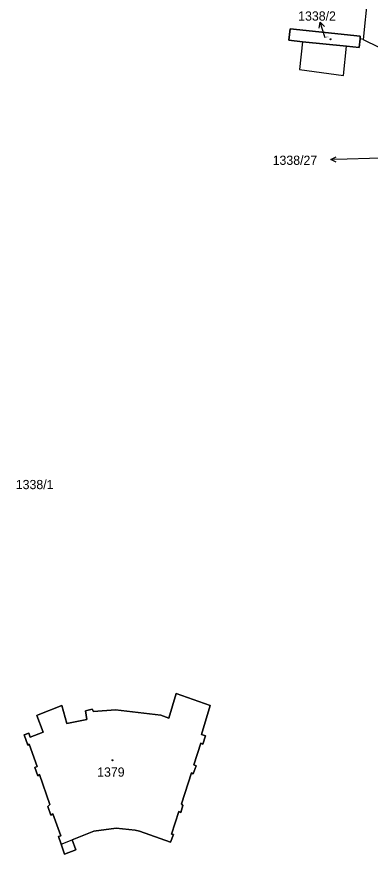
# Model space of a CAD drawing. Extents: x -598934 to -598196, y -1162208 to -1161502.
# Drawn here: x -598369.4 to -598304.2, y -1161912.4 to -1161757.9 of the extents above; entities that cross this region are included whole.
import ezdxf

# ---------------------------------------------------------------- set-up
doc = ezdxf.new("R2010")
doc.units = 0
for name, color, linetype in [('KN_CAR_KR', 7, 'Continuous'), ('KN_KULTURY', 7, 'Continuous'), ('KN_PARC_CIS_POM', 7, 'Continuous'), ('KN_PARC_CIS_POZ', 7, 'Continuous'), ('KN_PARC_CIS_STAV', 7, 'Continuous'), ('KN_PARC_PLOCHA', 7, 'Continuous'), ('PARC_C_SIPKA', 7, 'Continuous'), ('parcely_l', 7, 'Continuous')]:
    doc.layers.add(name, color=color, linetype=linetype)

msp = doc.modelspace()

# ---------------------------------------------------------------- linework, layer by layer
at = {"layer": 'KN_CAR_KR'}
for points in [[(-598304.72, -1161754.21), (-598305.52, -1161762.14)], [(-598316.73, -1161762.53), (-598317.27, -1161767.64)], [(-598305.52, -1161762.14), (-598306.09, -1161761.99)], [(-598305.52, -1161762.14), (-598299.79, -1161764.96)], [(-598309.19, -1161768.74), (-598308.63, -1161763.36)], [(-598317.27, -1161767.64), (-598309.19, -1161768.74)], [(-598361.27, -1161910.57), (-598359.21, -1161909.79)]]:
    msp.add_lwpolyline(points, dxfattribs=at)
at = {"layer": 'KN_KULTURY'}
for centre, radius in [((-598311.56, -1161762.08), 0.09), ((-598311.56, -1161762.08), 0.0398), ((-598351.8, -1161895.09), 0.09), ((-598351.8, -1161895.09), 0.0398)]:
    msp.add_circle(centre, radius, dxfattribs=at)
at = {"layer": 'KN_PARC_PLOCHA'}
for points in [[(-598306.09, -1161761.99), (-598306.31, -1161763.6), (-598308.63, -1161763.36), (-598316.73, -1161762.53), (-598319.23, -1161762.27), (-598319.01, -1161760.13), (-598306.11, -1161761.48)], [(-598306.09, -1161761.99), (-598306.11, -1161761.48), (-598319.01, -1161760.13), (-598319.23, -1161762.27), (-598316.73, -1161762.53), (-598308.63, -1161763.36), (-598306.31, -1161763.6)], [(-598333.79, -1161885), (-598335.38, -1161890.37), (-598334.65, -1161890.61), (-598335.14, -1161892.1), (-598335.47, -1161891.96), (-598336.75, -1161895.97), (-598336.37, -1161896.11), (-598336.9, -1161897.62), (-598337.19, -1161897.43), (-598339.05, -1161903.13), (-598338.8, -1161903.42), (-598339.19, -1161904.71), (-598339.53, -1161904.55), (-598340.87, -1161908.73), (-598340.53, -1161908.82), (-598341.06, -1161910.23), (-598346.79, -1161908.2), (-598347.6, -1161908.02), (-598351.09, -1161907.64), (-598355.24, -1161908.19), (-598359.21, -1161909.79), (-598358.53, -1161911.63), (-598360.63, -1161912.44), (-598361.27, -1161910.57), (-598361.77, -1161909.15), (-598361.34, -1161909.04), (-598362.78, -1161904.99), (-598363.14, -1161905.22), (-598363.72, -1161903.65), (-598363.33, -1161903.29), (-598365.23, -1161897.74), (-598365.55, -1161897.96), (-598366.13, -1161896.45), (-598365.67, -1161896.27), (-598367.15, -1161892.16), (-598367.38, -1161892.3), (-598368.08, -1161890.43), (-598367.2, -1161890.1), (-598366.95, -1161890.83), (-598364.56, -1161889.92), (-598365.71, -1161886.86), (-598365.51, -1161886.69), (-598361.13, -1161885.01), (-598360.19, -1161888.3), (-598356.51, -1161887.55), (-598356.77, -1161886), (-598355.52, -1161885.69), (-598355.31, -1161886.12), (-598351.22, -1161885.82), (-598342.85, -1161886.75), (-598341.38, -1161887.31), (-598340.02, -1161882.81)], [(-598333.79, -1161885), (-598340.02, -1161882.81), (-598341.38, -1161887.31), (-598342.85, -1161886.75), (-598351.22, -1161885.82), (-598355.31, -1161886.12), (-598355.52, -1161885.69), (-598356.77, -1161886), (-598356.51, -1161887.55), (-598360.19, -1161888.3), (-598361.13, -1161885.01), (-598365.51, -1161886.69), (-598365.71, -1161886.86), (-598364.56, -1161889.92), (-598366.95, -1161890.83), (-598367.2, -1161890.1), (-598368.08, -1161890.43), (-598367.38, -1161892.3), (-598367.15, -1161892.16), (-598365.67, -1161896.27), (-598366.13, -1161896.45), (-598365.55, -1161897.96), (-598365.23, -1161897.74), (-598363.33, -1161903.29), (-598363.72, -1161903.65), (-598363.14, -1161905.22), (-598362.78, -1161904.99), (-598361.34, -1161909.04), (-598361.77, -1161909.15), (-598361.27, -1161910.57), (-598360.63, -1161912.44), (-598358.53, -1161911.63), (-598359.21, -1161909.79), (-598355.24, -1161908.19), (-598351.09, -1161907.64), (-598347.6, -1161908.02), (-598346.79, -1161908.2), (-598341.06, -1161910.23), (-598340.53, -1161908.82), (-598340.87, -1161908.73), (-598339.53, -1161904.55), (-598339.19, -1161904.71), (-598338.8, -1161903.42), (-598339.05, -1161903.13), (-598337.19, -1161897.43), (-598336.9, -1161897.62), (-598336.37, -1161896.11), (-598336.75, -1161895.97), (-598335.47, -1161891.96), (-598335.14, -1161892.1), (-598334.65, -1161890.61), (-598335.38, -1161890.37)]]:
    msp.add_lwpolyline(points, close=True, dxfattribs=at)
at = {"layer": 'PARC_C_SIPKA'}
for points in [[(-598313.64, -1161760.03), (-598313.45, -1161758.93), (-598312.68, -1161759.74)], [(-598312.58, -1161761.8), (-598313.45, -1161758.93)], [(-598310.5, -1161784.74), (-598311.51, -1161784.26), (-598310.52, -1161783.74)], [(-598300.25, -1161783.95), (-598308.51, -1161784.18), (-598311.51, -1161784.26)]]:
    msp.add_lwpolyline(points, dxfattribs=at)
at = {"layer": 'parcely_l'}
for points in [[(-598306.09, -1161761.99), (-598306.11, -1161761.48), (-598319.01, -1161760.13), (-598319.23, -1161762.27), (-598316.73, -1161762.53), (-598308.63, -1161763.36), (-598306.31, -1161763.6), (-598306.09, -1161761.99)], [(-598333.79, -1161885), (-598340.02, -1161882.81), (-598341.38, -1161887.31), (-598342.85, -1161886.75), (-598351.22, -1161885.82), (-598355.31, -1161886.12), (-598355.52, -1161885.69), (-598356.77, -1161886), (-598356.51, -1161887.55), (-598360.19, -1161888.3), (-598361.13, -1161885.01), (-598365.51, -1161886.69), (-598365.71, -1161886.86), (-598364.56, -1161889.92), (-598366.95, -1161890.83), (-598367.2, -1161890.1), (-598368.08, -1161890.43), (-598367.38, -1161892.3), (-598367.15, -1161892.16), (-598365.67, -1161896.27), (-598366.13, -1161896.45), (-598365.55, -1161897.96), (-598365.23, -1161897.74), (-598363.33, -1161903.29), (-598363.72, -1161903.65), (-598363.14, -1161905.22), (-598362.78, -1161904.99), (-598361.34, -1161909.04), (-598361.77, -1161909.15), (-598361.27, -1161910.57), (-598360.63, -1161912.44), (-598358.53, -1161911.63), (-598359.21, -1161909.79), (-598355.24, -1161908.19), (-598351.09, -1161907.64), (-598347.6, -1161908.02), (-598346.79, -1161908.2), (-598341.06, -1161910.23), (-598340.53, -1161908.82), (-598340.87, -1161908.73), (-598339.53, -1161904.55), (-598339.19, -1161904.71), (-598338.8, -1161903.42), (-598339.05, -1161903.13), (-598337.19, -1161897.43), (-598336.9, -1161897.62), (-598336.37, -1161896.11), (-598336.75, -1161895.97), (-598335.47, -1161891.96), (-598335.14, -1161892.1), (-598334.65, -1161890.61), (-598335.38, -1161890.37), (-598333.79, -1161885)]]:
    msp.add_lwpolyline(points, dxfattribs=at)

# ---------------------------------------------------------------- texts
at = {"layer": 'KN_PARC_CIS_POM'}
msp.add_text('1338/2', height=0.2, dxfattribs=at).set_placement((-598312.8, -1161761.8))
at = {"layer": 'KN_PARC_CIS_POZ'}
msp.add_text('1338/1', height=1.7, dxfattribs=at).set_placement((-598369.62, -1161845.08))
at = {"layer": 'KN_PARC_CIS_STAV'}
for s, p in [('1338/2', (-598317.53, -1161758.64)), ('1338/27', (-598322.24, -1161785.25)), ('1379', (-598354.61, -1161898.13))]:
    msp.add_text(s, height=1.7, dxfattribs=at).set_placement(p)

doc.saveas('drawing.dxf')
